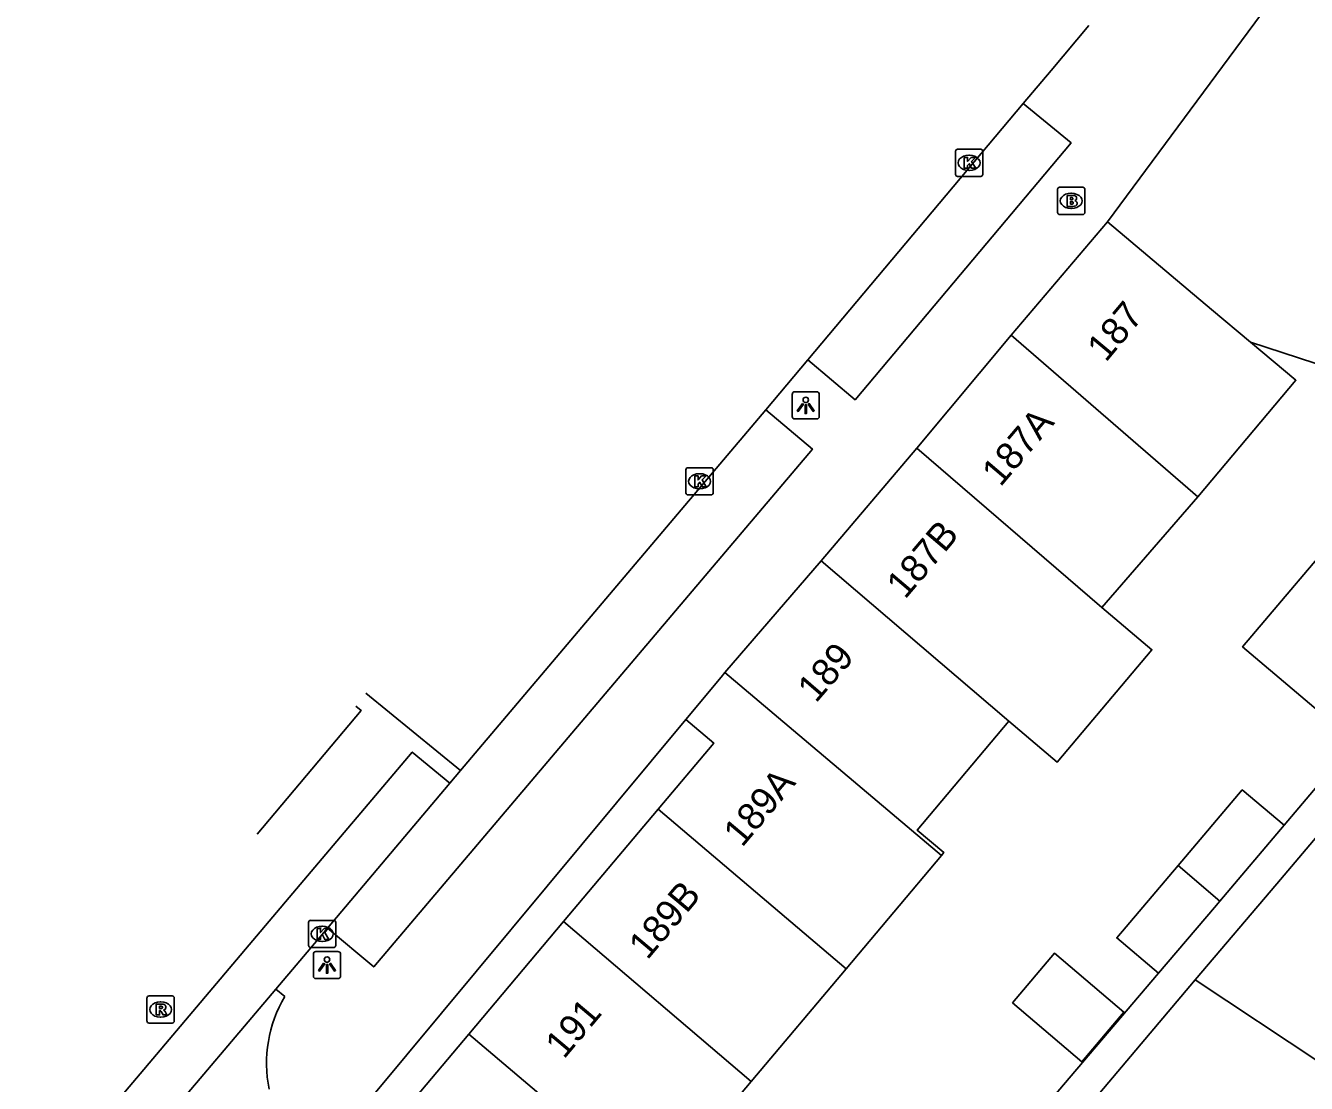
# Model space of a CAD drawing. Extents: x 160356 to 161355, y 381727 to 382845.
# Drawn here: x 160534.35 to 160581.39, y 382261.95 to 382300.82 of the extents above; entities that cross this region are included whole.
import ezdxf

# ---------------------------------------------------------------- set-up
doc = ezdxf.new("R2010")
doc.units = 0
for name, color, linetype in [('IMGEO_Brandkraan', 7, 'Continuous'), ('IMGEO_Kolk', 7, 'Continuous'), ('IMGEO_Lichtpunt', 7, 'Continuous'), ('IMGEO_Pand', 7, 'Continuous'), ('IMGEO_Pand_nummerreeks', 7, 'Continuous'), ('IMGEO_Rijbaan_lokaal_gesloten', 7, 'Continuous'), ('IMGEO_Rijbaan_lokaal_open', 7, 'Continuous'), ('IMGEO_Rioolput', 7, 'Continuous'), ('IMGEO_Voetpad_open', 7, 'Continuous')]:
    doc.layers.add(name, color=color, linetype=linetype)

msp = doc.modelspace()

# ---------------------------------------------------------------- linework, layer by layer
at = {"layer": 'IMGEO_Brandkraan'}
for p, q in [((160572.253, 382293.952), (160572.253, 382294.804)), ((160572.328, 382294.878), (160573.18, 382294.878)), ((160572.741, 382294.658), (160572.766, 382294.658)), ((160573.254, 382294.804), (160573.254, 382293.952)), ((160572.764, 382294.098), (160572.739, 382294.098)), ((160573.18, 382293.878), (160572.328, 382293.878))]:
    msp.add_line(p, q, dxfattribs=at)
for points in [[(160572.253, 382293.952), (160572.253, 382294.804)], [(160572.328, 382294.878), (160573.18, 382294.878)], [(160572.601, 382294.578), (160572.601, 382294.178), (160572.814, 382294.178)], [(160572.832, 382294.578), (160572.601, 382294.578)], [(160573.254, 382294.804), (160573.254, 382293.952)], [(160572.78, 382294.497), (160572.726, 382294.497), (160572.726, 382294.421)], [(160572.726, 382294.421), (160572.779, 382294.421)], [(160572.788, 382294.345), (160572.726, 382294.345), (160572.726, 382294.264)], [(160572.726, 382294.264), (160572.788, 382294.264)], [(160573.18, 382293.878), (160572.328, 382293.878)]]:
    msp.add_lwpolyline(points, dxfattribs=at)
for centre, radius, start, end in [((160572.33, 382294.802), 0.0765, 91.552, 178.448), ((160572.33, 382294.802), 0.0765, 91.552, 178.448), ((160572.836, 382294.433), 0.145, 59.4692, 91.5367), ((160572.861, 382294.48), 0.0922, 285.5137, 58.1501), ((160573.178, 382294.802), 0.0765, 1.552, 88.448), ((160573.178, 382294.802), 0.0765, 1.552, 88.448), ((160572.781, 382294.459), 0.0379, 267.8285, 90.9355), ((160572.789, 382294.304), 0.0404, 269.8759, 90.5077), ((160572.82, 382294.429), 0.251, 268.6676, 293.5347), ((160572.866, 382294.288), 0.105, 301.3115, 78.989), ((160572.33, 382293.954), 0.0765, 181.552, 268.448), ((160572.33, 382293.954), 0.0765, 181.552, 268.448), ((160573.178, 382293.954), 0.0765, 271.552, 358.448), ((160573.178, 382293.954), 0.0765, 271.552, 358.448)]:
    msp.add_arc(centre, radius, start, end, dxfattribs=at)
for centre, major_axis, ratio, start_param, end_param in [((160572.74, 382294.378), (-0.387, 0.002), 0.722429, 4.712389, 7.853982), ((160572.765, 382294.378), (-0.39, 0.002), 0.717154, 1.570796, 4.712389)]:
    msp.add_ellipse(centre, major_axis=major_axis, ratio=ratio, start_param=start_param, end_param=end_param, dxfattribs=at)
at = {"layer": 'IMGEO_Kolk'}
for p, q in [((160568.504, 382295.351), (160568.504, 382296.203)), ((160568.579, 382296.277), (160569.431, 382296.277)), ((160568.992, 382296.057), (160569.017, 382296.057)), ((160569.505, 382296.203), (160569.505, 382295.351)), ((160569.015, 382295.497), (160568.99, 382295.497)), ((160569.431, 382295.277), (160568.579, 382295.277)), ((160558.603, 382283.649), (160558.603, 382284.501)), ((160558.678, 382284.575), (160559.53, 382284.575)), ((160559.091, 382284.355), (160559.116, 382284.355)), ((160559.604, 382284.501), (160559.604, 382283.649)), ((160559.114, 382283.795), (160559.089, 382283.795)), ((160559.53, 382283.575), (160558.678, 382283.575)), ((160544.743, 382267.017), (160544.743, 382267.869)), ((160544.818, 382267.943), (160545.67, 382267.943)), ((160545.231, 382267.723), (160545.256, 382267.723)), ((160545.744, 382267.869), (160545.744, 382267.017)), ((160545.67, 382266.943), (160544.818, 382266.943)), ((160545.254, 382267.163), (160545.229, 382267.163))]:
    msp.add_line(p, q, dxfattribs=at)
for points in [[(160568.504, 382295.351), (160568.504, 382296.203)], [(160568.579, 382296.277), (160569.431, 382296.277)], [(160568.825, 382295.977), (160568.948, 382295.977), (160568.948, 382295.826), (160569.078, 382295.977), (160569.242, 382295.977), (160569.096, 382295.826), (160569.249, 382295.577), (160569.097, 382295.577), (160569.012, 382295.741), (160568.948, 382295.674), (160568.948, 382295.577), (160568.825, 382295.577), (160568.825, 382295.977)], [(160569.505, 382296.203), (160569.505, 382295.351)], [(160569.431, 382295.277), (160568.579, 382295.277)], [(160558.603, 382283.649), (160558.603, 382284.501)], [(160558.678, 382284.575), (160559.53, 382284.575)], [(160558.924, 382284.275), (160559.047, 382284.275), (160559.047, 382284.124), (160559.177, 382284.275), (160559.341, 382284.275), (160559.195, 382284.124), (160559.348, 382283.875), (160559.196, 382283.875), (160559.111, 382284.039), (160559.047, 382283.972), (160559.047, 382283.875), (160558.924, 382283.875), (160558.924, 382284.275)], [(160559.604, 382284.501), (160559.604, 382283.649)], [(160559.53, 382283.575), (160558.678, 382283.575)], [(160544.743, 382267.017), (160544.743, 382267.869)], [(160544.818, 382267.943), (160545.67, 382267.943)], [(160545.744, 382267.869), (160545.744, 382267.017)], [(160545.064, 382267.643), (160545.187, 382267.643), (160545.187, 382267.492), (160545.317, 382267.643), (160545.481, 382267.643), (160545.335, 382267.492), (160545.488, 382267.243), (160545.336, 382267.243), (160545.251, 382267.407), (160545.187, 382267.34), (160545.187, 382267.243), (160545.064, 382267.243), (160545.064, 382267.643)], [(160545.67, 382266.943), (160544.818, 382266.943)]]:
    msp.add_lwpolyline(points, dxfattribs=at)
for centre, start, end in [((160568.581, 382296.201), 91.552, 178.448), ((160568.581, 382296.201), 91.552, 178.448), ((160569.429, 382296.201), 1.552, 88.448), ((160569.429, 382296.201), 1.552, 88.448), ((160568.581, 382295.353), 181.552, 268.448), ((160568.581, 382295.353), 181.552, 268.448), ((160569.429, 382295.353), 271.552, 358.448), ((160569.429, 382295.353), 271.552, 358.448), ((160558.68, 382284.499), 91.552, 178.448), ((160558.68, 382284.499), 91.552, 178.448), ((160559.528, 382284.499), 1.552, 88.448), ((160559.528, 382284.499), 1.552, 88.448), ((160558.68, 382283.651), 181.552, 268.448), ((160558.68, 382283.651), 181.552, 268.448), ((160559.528, 382283.651), 271.552, 358.448), ((160559.528, 382283.651), 271.552, 358.448), ((160544.82, 382267.867), 91.552, 178.448), ((160544.82, 382267.867), 91.552, 178.448), ((160545.668, 382267.867), 1.552, 88.448), ((160545.668, 382267.867), 1.552, 88.448), ((160544.82, 382267.019), 181.552, 268.448), ((160544.82, 382267.019), 181.552, 268.448), ((160545.668, 382267.019), 271.552, 358.448), ((160545.668, 382267.019), 271.552, 358.448)]:
    msp.add_arc(centre, 0.0765, start, end, dxfattribs=at)
for centre, major_axis, ratio, start_param, end_param in [((160568.991, 382295.777), (-0.387, 0.002), 0.722429, 4.712389, 7.853982), ((160569.016, 382295.777), (-0.39, 0.002), 0.717154, 1.570796, 4.712389), ((160559.09, 382284.075), (-0.387, 0.002), 0.722429, 4.712389, 7.853982), ((160559.115, 382284.075), (-0.39, 0.002), 0.717154, 1.570796, 4.712389), ((160545.23, 382267.443), (-0.387, 0.002), 0.722429, 4.712389, 7.853982), ((160545.255, 382267.443), (-0.39, 0.002), 0.717154, 1.570796, 4.712389)]:
    msp.add_ellipse(centre, major_axis=major_axis, ratio=ratio, start_param=start_param, end_param=end_param, dxfattribs=at)
at = {"layer": 'IMGEO_Lichtpunt'}
for p, q in [((160562.506, 382287.269), (160562.506, 382286.462)), ((160562.506, 382287.269), (160562.506, 382286.462)), ((160563.408, 382287.364), (160562.6, 382287.364)), ((160563.408, 382287.364), (160562.6, 382287.364)), ((160563.502, 382286.462), (160563.502, 382287.269)), ((160563.502, 382286.462), (160563.502, 382287.269)), ((160562.6, 382286.368), (160563.408, 382286.368)), ((160562.6, 382286.368), (160563.408, 382286.368)), ((160545.824, 382266.798), (160545.016, 382266.798)), ((160545.824, 382266.798), (160545.016, 382266.798)), ((160544.922, 382266.703), (160544.922, 382265.896)), ((160544.922, 382266.703), (160544.922, 382265.896)), ((160545.918, 382265.896), (160545.918, 382266.703)), ((160545.918, 382265.896), (160545.918, 382266.703)), ((160545.016, 382265.802), (160545.824, 382265.802)), ((160545.016, 382265.802), (160545.824, 382265.802))]:
    msp.add_line(p, q, dxfattribs=at)
for points in [[(160562.88, 382286.933), (160562.919, 382286.905), (160562.731, 382286.643), (160562.693, 382286.67), (160562.88, 382286.933)], [(160562.982, 382286.885), (160563.029, 382286.885), (160563.029, 382286.563), (160562.982, 382286.563), (160562.982, 382286.885)], [(160563.092, 382286.905), (160563.13, 382286.932), (160563.317, 382286.67), (160563.278, 382286.642), (160563.092, 382286.905)], [(160545.296, 382266.367), (160545.335, 382266.339), (160545.147, 382266.077), (160545.109, 382266.104), (160545.296, 382266.367)], [(160545.398, 382266.319), (160545.445, 382266.319), (160545.445, 382265.997), (160545.398, 382265.997), (160545.398, 382266.319)], [(160545.508, 382266.339), (160545.546, 382266.366), (160545.733, 382266.104), (160545.694, 382266.076), (160545.508, 382266.339)]]:
    msp.add_lwpolyline(points, dxfattribs=at)
for centre in [(160563.005, 382287.067), (160545.421, 382266.501)]:
    msp.add_circle(centre, 0.0994, dxfattribs=at)
for centre, start, end in [((160562.6, 382287.269), 90, 180), ((160562.6, 382287.269), 90, 180), ((160563.408, 382287.269), 0, 90), ((160563.408, 382287.269), 0, 90), ((160562.6, 382286.462), 180, 270), ((160562.6, 382286.462), 180, 270), ((160563.408, 382286.462), 270, 0), ((160563.408, 382286.462), 270, 360), ((160545.016, 382266.703), 90, 180), ((160545.016, 382266.703), 90, 180), ((160545.824, 382266.703), 0, 90), ((160545.824, 382266.703), 0, 90), ((160545.016, 382265.896), 180, 270), ((160545.016, 382265.896), 180, 270), ((160545.824, 382265.896), 270, 0), ((160545.824, 382265.896), 270, 360)]:
    msp.add_arc(centre, 0.0946, start, end, dxfattribs=at)
at = {"layer": 'IMGEO_Pand'}
for points in [[(160574.083, 382293.61), (160570.546, 382289.439)], [(160579.335, 382289.191), (160577.909, 382290.391), (160574.083, 382293.61)], [(160567.08, 382285.29), (160570.546, 382289.439)], [(160570.546, 382289.439), (160577.407, 382283.509)], [(160579.335, 382289.191), (160581.005, 382287.785), (160577.407, 382283.509)], [(160563.57, 382281.15), (160567.08, 382285.29)], [(160573.88, 382279.44), (160567.08, 382285.29)], [(160577.407, 382283.509), (160573.88, 382279.44)], [(160583.171, 382274.504), (160579.051, 382277.995), (160583.078, 382282.749), (160587.198, 382279.258)], [(160560.037, 382277.048), (160563.57, 382281.15)], [(160570.468, 382275.261), (160570.38, 382275.33), (160563.57, 382281.15)], [(160573.88, 382279.44), (160575.718, 382277.887), (160572.242, 382273.756), (160570.468, 382275.261)], [(160558.601, 382275.324), (160559.894, 382276.88), (160560.037, 382277.048)], [(160567.984, 382270.322), (160560.037, 382277.048)], [(160557.58, 382272.023), (160559.626, 382274.455), (160558.601, 382275.324)], [(160570.468, 382275.261), (160567.097, 382271.254), (160568.076, 382270.431), (160567.984, 382270.322)], [(160577.31, 382265.756), (160580.302, 382269.289), (160583.532, 382273.105)], [(160580.571, 382271.436), (160579.034, 382272.737), (160576.681, 382269.958)], [(160554.111, 382267.899), (160557.58, 382272.023)], [(160557.58, 382272.023), (160564.486, 382266.164)], [(160578.211, 382268.65), (160580.571, 382271.436)], [(160567.984, 382270.322), (160564.486, 382266.164)], [(160576.681, 382269.958), (160574.429, 382267.299), (160575.965, 382265.997)], [(160578.211, 382268.65), (160576.681, 382269.958)], [(160575.965, 382265.997), (160578.016, 382268.418), (160578.211, 382268.65)], [(160550.624, 382263.755), (160554.111, 382267.899)], [(160561.001, 382262.022), (160554.111, 382267.899)], [(160570.594, 382264.908), (160573.146, 382262.746), (160574.69, 382264.57), (160572.138, 382266.731), (160570.594, 382264.908)], [(160564.486, 382266.164), (160561.001, 382262.022)], [(160581.861, 382262.295), (160581.741, 382262.358), (160581.916, 382262.695), (160577.31, 382265.756)], [(160557.539, 382257.908), (160557.122, 382257.412), (160553.903, 382253.585), (160546.973, 382259.415), (160550.624, 382263.755)], [(160550.624, 382263.755), (160557.539, 382257.908)], [(160561.001, 382262.022), (160557.539, 382257.908)]]:
    msp.add_lwpolyline(points, dxfattribs=at)
at = {"layer": 'IMGEO_Rijbaan_lokaal_gesloten'}
for points in [[(160546.482, 382275.816), (160546.674, 382275.658), (160542.854, 382271.114)], [(160491.199, 382206.25), (160544.163, 382268.947), (160548.551, 382274.127), (160549.933, 382272.986)], [(160545.439, 382267.658), (160549.933, 382272.986)], [(160543.539, 382265.412), (160545.439, 382267.658)]]:
    msp.add_lwpolyline(points, dxfattribs=at)
at = {"layer": 'IMGEO_Rijbaan_lokaal_open'}
for points in [[(160574.083, 382293.61), (160581.837, 382304.092)], [(160570.993, 382297.953), (160572.012, 382299.167), (160573.4, 382300.819)], [(160563.08, 382288.534), (160570.993, 382297.953)], [(160590.422, 382283.49), (160581.704, 382288.41), (160579.335, 382289.191)], [(160561.538, 382286.704), (160563.08, 382288.534)], [(160550.319, 382273.443), (160561.538, 382286.704)], [(160550.319, 382273.443), (160546.848, 382276.289)], [(160549.933, 382272.986), (160550.319, 382273.443)], [(160543.539, 382265.412), (160534.997, 382255.317)], [(160543.866, 382265.147), (160543.539, 382265.412)]]:
    msp.add_lwpolyline(points, dxfattribs=at)
msp.add_arc((160548.119, 382262.678), 4.918, 149.8689, 191.0103, dxfattribs=at)
at = {"layer": 'IMGEO_Rioolput'}
for p, q in [((160538.809, 382264.239), (160538.809, 382265.091)), ((160538.884, 382265.165), (160539.736, 382265.165)), ((160539.297, 382264.945), (160539.322, 382264.945)), ((160539.81, 382265.091), (160539.81, 382264.239)), ((160539.736, 382264.165), (160538.884, 382264.165)), ((160539.32, 382264.385), (160539.295, 382264.385))]:
    msp.add_line(p, q, dxfattribs=at)
for points in [[(160538.809, 382264.239), (160538.809, 382265.091)], [(160538.884, 382265.165), (160539.736, 382265.165)], [(160539.81, 382265.091), (160539.81, 382264.239)], [(160539.398, 382264.863), (160539.146, 382264.865), (160539.146, 382264.465)], [(160539.146, 382264.465), (160539.27, 382264.465), (160539.27, 382264.627), (160539.281, 382264.627)], [(160539.324, 382264.784), (160539.27, 382264.784), (160539.27, 382264.703)], [(160539.27, 382264.703), (160539.322, 382264.703)], [(160539.328, 382264.598), (160539.399, 382264.465), (160539.539, 382264.465), (160539.474, 382264.591)], [(160539.736, 382264.165), (160538.884, 382264.165)]]:
    msp.add_lwpolyline(points, dxfattribs=at)
for centre, radius, start, end in [((160538.886, 382265.089), 0.0765, 91.552, 178.448), ((160538.886, 382265.089), 0.0765, 91.552, 178.448), ((160539.734, 382265.089), 0.0765, 1.552, 88.448), ((160539.734, 382265.089), 0.0765, 1.552, 88.448), ((160539.28, 382264.574), 0.0533, 26.0293, 88.6989), ((160539.306, 382264.892), 0.19, 274.7715, 282.9687), ((160539.33, 382264.688), 0.0964, 77.0061, 93.1865), ((160539.344, 382264.745), 0.0378, 276.6634, 79.6772), ((160539.397, 382264.753), 0.109, 350.3612, 89.416), ((160539.395, 382264.753), 0.112, 277.5842, 350.9817), ((160539.379, 382264.538), 0.108, 29.5134, 73.7905), ((160538.886, 382264.241), 0.0765, 181.552, 268.448), ((160538.886, 382264.241), 0.0765, 181.552, 268.448), ((160539.734, 382264.241), 0.0765, 271.552, 358.448), ((160539.734, 382264.241), 0.0765, 271.552, 358.448)]:
    msp.add_arc(centre, radius, start, end, dxfattribs=at)
for centre, major_axis, ratio, start_param, end_param in [((160539.296, 382264.665), (-0.387, 0.002), 0.722429, 4.712389, 7.853982), ((160539.321, 382264.665), (-0.39, 0.002), 0.717154, 1.570796, 4.712389)]:
    msp.add_ellipse(centre, major_axis=major_axis, ratio=ratio, start_param=start_param, end_param=end_param, dxfattribs=at)
at = {"layer": 'IMGEO_Voetpad_open'}
for points in [[(160563.08, 382288.534), (160564.815, 382287.074), (160572.752, 382296.507), (160570.993, 382297.953)], [(160545.439, 382267.658), (160547.14, 382266.232), (160563.249, 382285.256), (160561.538, 382286.704)], [(160558.601, 382275.324), (160545.81, 382259.938)], [(160582.465, 382273.671), (160580.571, 382271.436)], [(160575.965, 382265.997), (160571.36, 382260.584)], [(160572.944, 382260.583), (160577.31, 382265.756)]]:
    msp.add_lwpolyline(points, dxfattribs=at)

# ---------------------------------------------------------------- texts
at = {"layer": 'IMGEO_Pand_nummerreeks'}
for s, rotation, p in [('187', 50.1682, (160574.026, 382288.421)), ('187A', 49.6516, (160570.153, 382283.841)), ('187B', 49.7079, (160566.652, 382279.713)), ('189', 49.2752, (160563.378, 382275.9)), ('189A', 49.9258, (160560.666, 382270.596)), ('189B', 49.9258, (160557.186, 382266.459)), ('191', 49.9258, (160554.122, 382262.817))]:
    msp.add_text(s, height=1, rotation=rotation, dxfattribs=at).set_placement(p)

doc.saveas('drawing.dxf')
